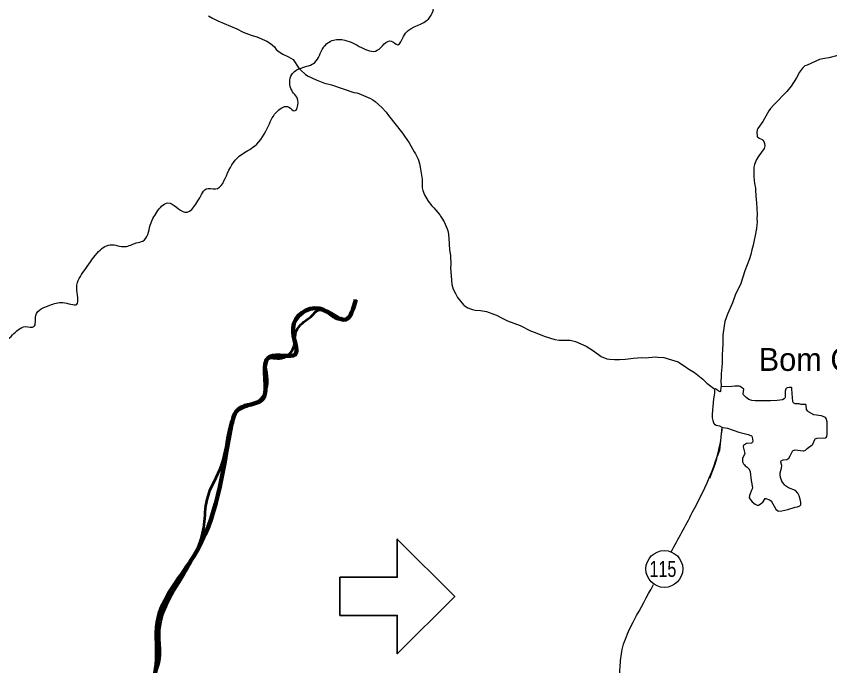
# Model space of a CAD drawing. Extents: x -1643653 to 4543381, y 1624270 to 13878484.
# Drawn here: x 738262 to 755981, y 8980651 to 8994810 of the extents above; entities that cross this region are included whole.
import ezdxf
from ezdxf.enums import TextEntityAlignment as Align

# ---------------------------------------------------------------- set-up
doc = ezdxf.new("R2010")
doc.units = 0
doc.header["$LTSCALE"] = 200
for name, color, linetype, lineweight in [('12', 7, 'Continuous', 25), ('21', 7, 'Continuous', 25), ('24', 7, 'Continuous', 25), ('48', 7, 'Continuous', 25), ('53', 7, 'Continuous', 106), ('60', 7, 'Continuous', 13)]:
    doc.layers.add(name, color=color, linetype=linetype, lineweight=lineweight)
doc.layers.add('41', color=7, linetype='Continuous')

msp = doc.modelspace()

# ---------------------------------------------------------------- linework, layer by layer
at = {"layer": '12'}
for points in [[(742450.2, 8994818.9), (742538.4, 8994765.5), (742653.4, 8994708.1), (743063.9, 8994531.9), (743202.8, 8994463.2), (743374.8, 8994394.9), (743503.6, 8994361.7), (743718.4, 8994268.8), (743798, 8994217.1), (743884.6, 8994139.6), (743925.2, 8994087.9), (743987.2, 8994034.5), (744071.1, 8993979.5), (744190.2, 8993923.9), (744295.1, 8993863.4), (744420.2, 8993679.6), (744451.8, 8993640.9), (744562.5, 8993542.9), (744617.5, 8993506.5), (744796.5, 8993422.4), (744976.2, 8993352.4), (745067.8, 8993328), (745127.6, 8993316.5), (745616.2, 8993149), (745683.6, 8993137.9), (745720.2, 8993127.5), (745978.3, 8993014.5), (746031, 8992985.6), (746079.5, 8992950.2), (746223.7, 8992817.6), (746315.6, 8992715.5), (746370.6, 8992646.6)], [(756971.2, 8994387), (756915.9, 8994309.4), (756906.2, 8994289.7), (756893.5, 8994278.5), (756857.7, 8994231), (756816.5, 8994191.4), (756771.9, 8994157.9), (756671.4, 8994111.8), (756570.5, 8994055.5), (756489.1, 8994020.4), (756331.1, 8993988), (756227.8, 8993960.6), (756124.8, 8993944.8), (755962.5, 8993905), (755863.1, 8993888), (755759, 8993864.5), (755485.9, 8993746.7)], [(755485.9, 8993746.7), (755436, 8993725.2), (755388.6, 8993678.9), (755319.8, 8993588), (755254.5, 8993469.5), (755142.1, 8993284), (755043.9, 8993171), (754978.6, 8993106.6), (754841.7, 8992955.8), (754779.1, 8992896.5), (754687.6, 8992799.4), (754651.5, 8992748.6), (754524.1, 8992512.1), (754411.1, 8992365.5), (754398.7, 8992336), (754391.5, 8992281.4), (754397.4, 8992190.1), (754407.1, 8992178.3), (754442.2, 8992150.2), (754510.5, 8992124.1), (754525.7, 8992111.7), (754546.5, 8992078.6), (754558.9, 8992034.2), (754566.8, 8991982.5), (754549.4, 8991924.7), (754437.6, 8991766.5), (754388.2, 8991683.9), (754341.2, 8991577.2), (754329.1, 8991522.1), (754326.6, 8991415.2), (754331, 8991312.1), (754345.5, 8991164.9), (754362.2, 8991061.7), (754363.2, 8991006.3), (754379.5, 8990807.5), (754388.1, 8990748.4), (754401.1, 8990490.5), (754395.5, 8990391.1), (754398.9, 8990324.6), (754386.9, 8990184.8), (754359, 8990030), (754333.6, 8989926.8), (754315.2, 8989820), (754285.7, 8989716.7), (754263.6, 8989613.7), (754232, 8989517.7), (754134.4, 8989256.1), (754043.8, 8988985.6), (753924, 8988727.3), (753924, 8988727.3), (753865.2, 8988561.9), (753752.1, 8988314.6), (753698.9, 8988155), (753660.3, 8987914.5), (753655.8, 8987849.5)], [(755485.9, 8993746.7), (755436, 8993725.2), (755388.6, 8993678.9), (755319.8, 8993588), (755254.5, 8993469.5), (755142.1, 8993284), (755043.9, 8993171), (754978.6, 8993106.6), (754841.7, 8992955.8), (754779.1, 8992896.5), (754687.6, 8992799.4), (754651.5, 8992748.6), (754524.1, 8992512.1), (754411.1, 8992365.5), (754398.7, 8992336), (754391.5, 8992281.4), (754397.4, 8992190.1), (754407.1, 8992178.3), (754442.2, 8992150.2), (754510.5, 8992124.1), (754525.7, 8992111.7), (754546.5, 8992078.6), (754558.9, 8992034.2), (754566.8, 8991982.5), (754549.4, 8991924.7), (754437.6, 8991766.5), (754388.2, 8991683.9), (754341.2, 8991577.2), (754329.1, 8991522.1), (754326.6, 8991415.2), (754331, 8991312.1), (754345.5, 8991164.9), (754362.2, 8991061.7), (754363.2, 8991006.3), (754379.5, 8990807.5), (754388.1, 8990748.4), (754401.1, 8990490.5), (754395.5, 8990391.1), (754398.9, 8990324.6), (754386.9, 8990184.8), (754359, 8990030), (754333.6, 8989926.8), (754315.2, 8989820), (754285.7, 8989716.7), (754263.6, 8989613.7), (754232, 8989517.7), (754134.4, 8989256.1), (754043.8, 8988985.6), (753924, 8988727.3), (753924, 8988727.3), (753865.2, 8988561.9), (753752.1, 8988314.6), (753698.9, 8988155), (753660.3, 8987914.5), (753655.8, 8987849.5)], [(746370.6, 8992646.6), (746675.8, 8992264.3), (746715.6, 8992196.1), (746816.7, 8992049.2), (746928.7, 8991851.2), (746954.4, 8991812.6), (747013.2, 8991690.5), (747042.1, 8991599.5), (747060.7, 8991518.8), (747102.7, 8991255.7), (747100.4, 8991138.7), (747103.3, 8991070.9), (747103.3, 8991070.9), (747120.2, 8991007.4), (747154.3, 8990918), (747231.1, 8990781.3), (747311.3, 8990680), (747360, 8990630), (747445, 8990532.7)], [(747445, 8990532.7), (747489, 8990482.3), (747502.8, 8990454.1), (747534.5, 8990411.4), (747584.5, 8990325.5), (747649, 8990178), (747667.4, 8990112.2), (747687.5, 8989972.1), (747698.6, 8989717.6), (747719, 8989595.1), (747725.2, 8989380.1), (747722.2, 8989329.3), (747746.1, 8988960.3), (747779.8, 8988857.2), (747827.1, 8988762.5), (747875, 8988677.3), (748001.7, 8988515.9), (748016.2, 8988506.6)], [(748016.2, 8988506.6), (748101, 8988452.3), (748156.2, 8988428.9), (748197.1, 8988416.3), (748259.4, 8988404.4), (748370.1, 8988396.3), (748503.1, 8988374.3), (748565.6, 8988354.6), (748721.7, 8988291.5), (748843.5, 8988227.5), (748962.6, 8988172.6), (749234.6, 8988065.8), (749464, 8987954.4), (749561.6, 8987915.9)], [(749561.6, 8987915.9), (749759.4, 8987837.9), (749875.2, 8987797.8), (749994.6, 8987765.6), (750087.1, 8987747.7), (750326.7, 8987747.9), (750386.6, 8987736.9), (750442.4, 8987719.6), (750561.6, 8987669.3), (750673.2, 8987617), (750833.7, 8987517.9), (751003.8, 8987394), (751126.1, 8987342.5), (751181.9, 8987333.4), (751289.8, 8987323.2), (751401.6, 8987324.8), (751529.8, 8987333.9), (751706.3, 8987356.5), (751878.9, 8987368.7), (751963.1, 8987366), (752183.8, 8987382), (752235.9, 8987380.9), (752367.8, 8987368.1), (752532.5, 8987322), (752678, 8987276), (752702.8, 8987264.2), (752772.2, 8987207.5), (752856.2, 8987158.5), (752892, 8987129.4), (753033.4, 8987040.5), (753213, 8986899.7), (753304.7, 8986813.7), (753474.8, 8986678.9)], [(753655.8, 8987849.5), (753652, 8987794.5), (753649.1, 8987635.6), (753642.4, 8987573.9), (753636.8, 8987402.8), (753638.3, 8987253.7), (753631.8, 8987159.1), (753615.3, 8987017.2), (753614.7, 8986926.3), (753609, 8986874.3), (753612.6, 8986736)], [(753655.8, 8987849.5), (753652, 8987794.5), (753649.1, 8987635.6), (753642.4, 8987573.9), (753636.8, 8987402.8), (753638.3, 8987253.7), (753631.8, 8987159.1), (753615.3, 8987017.2), (753614.7, 8986926.3), (753609, 8986874.3), (753612.6, 8986736)], [(753633, 8985850), (753576.7, 8985344), (753530.3, 8985214.1)], [(753519, 8985182.5), (753479.2, 8985039.8), (753458.8, 8984981.2), (753358.6, 8984732.6)]]:
    msp.add_lwpolyline(points, dxfattribs=at)
for points in [[(752526, 8983133.9), (752986.9, 8983987.8), (753403.6, 8984862), (753591.8, 8985477.9), (753638.8, 8985834.3)], [(752444.7, 8974591.9), (752220.7, 8974690.3), (751998.9, 8974824.7), (751911.5, 8975012.9), (751817.4, 8975268.3), (751824.1, 8975476.7), (751783.8, 8975691.7), (751676.2, 8975920.3), (751696.4, 8976135.3), (751783.8, 8976316.8), (751743.5, 8976458), (751541.8, 8976612.5), (751387.2, 8976773.8), (751340.2, 8977083), (751333.5, 8977432.5), (751346.9, 8977600.6), (751441, 8977812.6), (751535.1, 8978263.1), (751521.7, 8978828), (751528.4, 8979271.8), (751521.7, 8979621.5), (751427.6, 8980193.1), (751414.1, 8980616.7), (751461.2, 8981006.8), (751622.5, 8981450.6), (751723.3, 8981645.6), (752140.5, 8982419.4)]]:
    msp.add_spline(points, degree=3, dxfattribs=at)
at = {"layer": '21'}
for points in [[(754106.5, 8986680.5), (754028.4, 8986735.9), (754008.6, 8986741.8), (753959.7, 8986746.4), (753911.5, 8986745.8), (753847.3, 8986736.2), (753617.4, 8986734.1), (753610.5, 8986721), (753603, 8986636.5), (753598.5, 8986625.7), (753593.3, 8986622.8), (753548.2, 8986646.6), (753513.2, 8986676.1), (753489.4, 8986684.9), (753479.3, 8986681.3), (753473.2, 8986665.5), (753471.1, 8986603.5), (753456.9, 8986505.7)], [(755463.7, 8986343), (755359.2, 8986349), (755313.3, 8986357.6), (755225.2, 8986360), (755200.7, 8986372.1), (755184.6, 8986391.3), (755179.9, 8986406.1), (755172.6, 8986505.7), (755160.5, 8986575.6), (755157.9, 8986696.6), (755154.6, 8986709), (755144.5, 8986717.7), (755099.3, 8986716.4), (755051.6, 8986708.7), (755037.8, 8986701.8), (755021.5, 8986685), (755006.7, 8986638.5), (755009.5, 8986566), (755006.7, 8986501), (755001.5, 8986483.7), (754990.6, 8986472.3), (754949.5, 8986450.8), (754835.7, 8986433), (754694, 8986426.1), (754358.5, 8986424.1), (754285.6, 8986433.3), (754221.1, 8986453.4), (754162.9, 8986497.5), (754099.2, 8986557.1), (754095.9, 8986575.3), (754106.5, 8986680.5)], [(753456.9, 8986505.7), (753451.7, 8986470.4), (753417.7, 8986131.5), (753423.5, 8986054.9), (753436.8, 8985998.3), (753459.2, 8985928.4), (753468.7, 8985916.1), (753504.7, 8985896.3), (753581.4, 8985882.6), (753631.7, 8985851.6), (753656, 8985840.8), (753753.8, 8985828.2), (754001.5, 8985739.7), (754207.2, 8985690), (754265.7, 8985669.4), (754278, 8985661.9), (754285, 8985652.1), (754300.8, 8985600.5), (754303.9, 8985539.2), (754296.8, 8985521.3), (754284.9, 8985509.2), (754274.8, 8985505.2), (754168.7, 8985495.8), (754105.6, 8985448.6), (754092.8, 8985434.4), (754092.1, 8985422.4), (754127.9, 8985277.1), (754124.1, 8985252.2), (754079.9, 8985172.5), (754077, 8985121), (754081, 8985097.3), (754105.4, 8985051.6), (754127.7, 8985027.4), (754137.5, 8985008), (754181.1, 8984978.6), (754227.8, 8984934.9), (754247.5, 8984880.2), (754270.2, 8984687.2), (754283.8, 8984614.6), (754295.2, 8984523.1), (754286.3, 8984492.2), (754235.9, 8984364.6), (754229.1, 8984308.5), (754236.8, 8984288.9), (754289.6, 8984223.1), (754353.6, 8984172.3), (754396.8, 8984149.9), (754417.7, 8984147.5), (754444.8, 8984159.8), (754522, 8984218.2), (754577.1, 8984295.8), (754587.6, 8984296.2), (754671, 8984266.2), (754701.7, 8984245.3), (754806.1, 8984064), (754848, 8984027.6), (754866.2, 8984018.8), (754939.3, 8984028), (755065.3, 8984056.9), (755228.7, 8984110.9), (755278.6, 8984115.5), (755332.8, 8984138), (755345.8, 8984148.7), (755349.7, 8984161.8), (755350.8, 8984206.2), (755335.7, 8984282.9), (755311.7, 8984351.5), (755283.8, 8984415.4), (755236.2, 8984470.9), (755082.2, 8984529.5), (755020.7, 8984572.5), (754993.5, 8984596.2), (754950, 8984652.2), (754938.2, 8984672.7), (754911.7, 8984751.8), (754902.8, 8984821.5), (754904.4, 8984856.5), (754929.6, 8984958.3), (754935.6, 8985018.6), (754933.4, 8985034.7), (754913.9, 8985089.7), (754913.2, 8985105.4), (754922.8, 8985115.9), (754969.6, 8985136.5), (755045.1, 8985148.2), (755045.1, 8985148.2), (755089.7, 8985177.8), (755121.3, 8985227.3), (755167.3, 8985327.7), (755182.7, 8985345.9), (755206, 8985350), (755225, 8985358.8), (755398.6, 8985334.3), (755419.4, 8985337.3), (755454.3, 8985352.7), (755491.7, 8985386.9), (755598.4, 8985464.8), (755610.1, 8985482.6), (755653.5, 8985579.7), (755666.6, 8985594.3), (755707, 8985610.9)], [(755707, 8985610.9), (755890.2, 8985621.7), (755905.4, 8985627.2), (755915.8, 8985647.5), (755925.1, 8985701.8), (755922.8, 8985964.8), (755902.2, 8986043.6), (755886.2, 8986060.2), (755799.9, 8986101.9), (755630.8, 8986122.8), (755520.9, 8986187.7), (755503.2, 8986203.3), (755475.9, 8986240.2), (755469.1, 8986332.7), (755463.7, 8986343), (755463.7, 8986343)]]:
    msp.add_lwpolyline(points, dxfattribs=at)
at = {"layer": '21', "lineweight": 13}
for points in [[(753456.9, 8986505.7), (753451.7, 8986470.4), (753417.7, 8986131.5), (753423.5, 8986054.9), (753436.8, 8985998.3), (753459.2, 8985928.4), (753468.7, 8985916.1), (753504.7, 8985896.3), (753581.4, 8985882.6), (753631.7, 8985851.6), (753656, 8985840.8), (753753.8, 8985828.2), (754001.5, 8985739.7), (754207.2, 8985690), (754265.7, 8985669.4), (754278, 8985661.9), (754285, 8985652.1), (754300.8, 8985600.5), (754303.9, 8985539.2), (754296.8, 8985521.3), (754284.9, 8985509.2), (754274.8, 8985505.2), (754168.7, 8985495.8), (754105.6, 8985448.6), (754092.8, 8985434.4), (754092.1, 8985422.4), (754127.9, 8985277.1), (754124.1, 8985252.2), (754079.9, 8985172.5), (754077, 8985121), (754081, 8985097.3), (754105.4, 8985051.6), (754127.7, 8985027.4), (754137.5, 8985008), (754181.1, 8984978.6), (754227.8, 8984934.9), (754247.5, 8984880.2), (754270.2, 8984687.2), (754283.8, 8984614.6), (754295.2, 8984523.1), (754286.3, 8984492.2), (754235.9, 8984364.6), (754229.1, 8984308.5), (754236.8, 8984288.9), (754289.6, 8984223.1), (754353.6, 8984172.3), (754396.8, 8984149.9), (754417.7, 8984147.5), (754444.8, 8984159.8), (754522, 8984218.2), (754577.1, 8984295.8), (754587.6, 8984296.2), (754671, 8984266.2), (754701.7, 8984245.3), (754806.1, 8984064), (754848, 8984027.6), (754866.2, 8984018.8), (754939.3, 8984028), (755065.3, 8984056.9), (755228.7, 8984110.9), (755278.6, 8984115.5), (755332.8, 8984138), (755345.8, 8984148.7), (755349.7, 8984161.8), (755350.8, 8984206.2), (755335.7, 8984282.9), (755311.7, 8984351.5), (755283.8, 8984415.4), (755236.2, 8984470.9), (755082.2, 8984529.5), (755020.7, 8984572.5), (754993.5, 8984596.2), (754950, 8984652.2), (754938.2, 8984672.7), (754911.7, 8984751.8), (754902.8, 8984821.5), (754904.4, 8984856.5), (754929.6, 8984958.3), (754935.6, 8985018.6), (754933.4, 8985034.7), (754913.9, 8985089.7), (754913.2, 8985105.4), (754922.8, 8985115.9), (754969.6, 8985136.5), (755045.1, 8985148.2), (755045.1, 8985148.2), (755089.7, 8985177.8), (755121.3, 8985227.3), (755167.3, 8985327.7), (755182.7, 8985345.9), (755206, 8985350), (755225, 8985358.8), (755398.6, 8985334.3), (755419.4, 8985337.3), (755454.3, 8985352.7), (755491.7, 8985386.9), (755598.4, 8985464.8), (755610.1, 8985482.6), (755653.5, 8985579.7), (755666.6, 8985594.3), (755707, 8985610.9)], [(755707, 8985610.9), (755890.2, 8985621.7), (755905.4, 8985627.2), (755915.8, 8985647.5), (755925.1, 8985701.8), (755922.8, 8985964.8), (755902.2, 8986043.6), (755886.2, 8986060.2), (755799.9, 8986101.9), (755630.8, 8986122.8), (755520.9, 8986187.7), (755503.2, 8986203.3), (755475.9, 8986240.2), (755469.1, 8986332.7), (755463.7, 8986343), (755463.7, 8986343)]]:
    msp.add_lwpolyline(points, dxfattribs=at)
at = {"layer": '24'}
msp.add_spline([(733215.8, 8989848.5), (733722.5, 8989807.9), (733844.1, 8989807.9), (733965.7, 8989889), (734168.3, 8989909.3), (734431.8, 8989970.2), (734634.5, 8989868.8), (734898, 8989524), (735100.6, 8989361.8), (735404.6, 8989402.3), (735668.1, 8989280.6), (735911.3, 8989037.3), (735931.6, 8988895.3), (736073.4, 8988935.9), (736276.1, 8989017), (736499, 8988854.8), (736478.8, 8988510), (736600.4, 8988408.6), (736478.8, 8988307.2), (736418, 8988226.1), (736600.4, 8988084.1), (736823.3, 8987556.8), (736985.5, 8987394.6), (737046.2, 8987333.8), (737269.2, 8987374.3), (737431.3, 8987475.7), (737897.5, 8987658.2), (738181.2, 8987861), (738465, 8988043.6), (738647.3, 8988043.6), (738687.9, 8988286.9), (738991.9, 8988510), (739275.6, 8988570.8), (739579.6, 8988530.3), (739579.6, 8988895.3), (739741.8, 8989260.4), (740025.5, 8989645.7), (740309.2, 8989828.2), (740633.5, 8989787.6), (740876.7, 8989868.8), (741018.6, 8989909.3), (741180.7, 8990254.1), (741322.6, 8990538), (741565.8, 8990740.8), (741930.6, 8990538), (742295.4, 8990923.3), (742396.8, 8991045), (742599.4, 8991045), (742862.9, 8991389.8), (743166.9, 8991795.3), (743450.7, 8991977.9), (743754.7, 8992424), (743957.3, 8992748.5), (744200.5, 8992829.6), (744322.1, 8992748.5), (744403.2, 8992931), (744261.3, 8993194.7), (744261.3, 8993539.4), (744464, 8993681.4), (744768, 8993803.1), (744950.4, 8994127.6), (745173.3, 8994289.8), (745416.6, 8994289.8), (745781.4, 8994127.6), (746125.9, 8994066.7), (746429.9, 8994269.5), (746571.8, 8994188.4), (746693.4, 8994370.9), (747200.1, 8994715.7), (747341.9, 8995080.7), (747281.1, 8995283.5), (747524.3, 8995405.2), (747585.1, 8995466), (747483.8, 8995587.7), (747463.5, 8995831.1), (747585.1, 8995912.2), (747585.1, 8996115), (747666.2, 8996358.3), (747868.9, 8996561.1), (747970.2, 8996642.3), (747949.9, 8997047.9), (748152.6, 8997068.1), (748152.6, 8997291.2), (748456.6, 8997656.3), (748720.1, 8997656.3), (748882.2, 8997737.4), (748882.2, 8998102.4), (749125.4, 8998264.7), (749307.8, 8998264.7), (749368.6, 8998264.7), (749307.8, 8998508)], degree=3, dxfattribs=at)
at = {"layer": '24', "lineweight": 53}
msp.add_spline([(740207.8, 8976565.1), (740390.3, 8976909.9), (740694.3, 8977153.2), (741099.6, 8977254.6), (741160.4, 8977518.3), (741038.8, 8977680.5), (740876.7, 8977923.9), (740998.3, 8978248.3), (741099.6, 8978370), (741099.6, 8978471.4), (741038.8, 8978653.9), (741200.9, 8978714.8), (741322.5, 8978836.5), (741322.5, 8979100.1), (741484.7, 8979079.8), (741646.8, 8979079.8), (741768.4, 8978978.4), (741707.6, 8979282.6), (741525.2, 8979667.9), (741302.3, 8979850.5), (741221.2, 8980215.5), (741383.3, 8980763.1), (741383.3, 8981209.2), (741383.3, 8981432.3), (741991.3, 8982770.8), (742356.2, 8983723.9), (742417, 8984271.5), (742741.2, 8985042.1), (742903.4, 8985812.8), (743106, 8986218.4), (743470.8, 8986380.6), (743734.3, 8986887.6), (743734.3, 8987354.1), (744038.3, 8987354.1), (744322.1, 8987658.2), (744342.3, 8987881.3), (744524.7, 8988145), (744686.9, 8988266.7), (744849, 8988408.6), (745031.4, 8988347.8), (745274.6, 8988205.8), (745416.5, 8988205.8), (745598.9, 8988388.3), (745659.7, 8988631.7)], degree=3, dxfattribs=at)
at = {"layer": '48'}
msp.add_circle((752378.4, 8982760.1), 401.3, dxfattribs=at)
at = {"layer": '53', "lineweight": 35}
msp.add_lwpolyline([(745311.6, 8981746.7), (746561.6, 8981746.7), (746561.6, 8980913.5), (747811.6, 8982163.5), (746561.6, 8983413.5), (746561.6, 8982580.2), (745311.6, 8982580.2)], close=True, dxfattribs=at)
at = {"layer": '53'}
msp.add_spline([(740811.1, 8978083.8), (741123, 8978612.2), (741314.9, 8979116.5), (741818.7, 8979020.5), (741314.9, 8979885.1), (741314.9, 8980677.7), (741338.7, 8981597.5), (742130.4, 8983038.5), (742946.1, 8985872.7), (743114, 8986257), (743617.8, 8986449.1), (743785.8, 8987385.8), (744337.6, 8987433.8), (744289.6, 8988010.3), (744865.3, 8988437.8), (745441.1, 8988197.6), (745657, 8988629.9)], degree=3, dxfattribs=at)
at = {"layer": '60', "lineweight": 25}
msp.add_spline([(814781, 9009175.5), (814787.2, 9009173.4), (814796.9, 9009173.4), (814799.4, 9009172.4), (814805.1, 9009174.5), (814805.6, 9009176.5), (814811.7, 9009179.5), (814811.7, 9009179.5), (814801.5, 9009181), (814790.7, 9009181.5), (814784.1, 9009183.1), (814777.4, 9009185.1), (814778.4, 9009175.5)], degree=3, dxfattribs=at)

# ---------------------------------------------------------------- texts
at = {"layer": '41'}
msp.add_text('Bom Conselho', height=500, dxfattribs=at).set_placement((754433.5, 8987078.3))
at = {"layer": '48', "width": 0.75}
msp.add_text('115', height=350, dxfattribs=at).set_placement((752346.8, 8982586.7), align=Align.CENTER)

doc.saveas('drawing.dxf')
